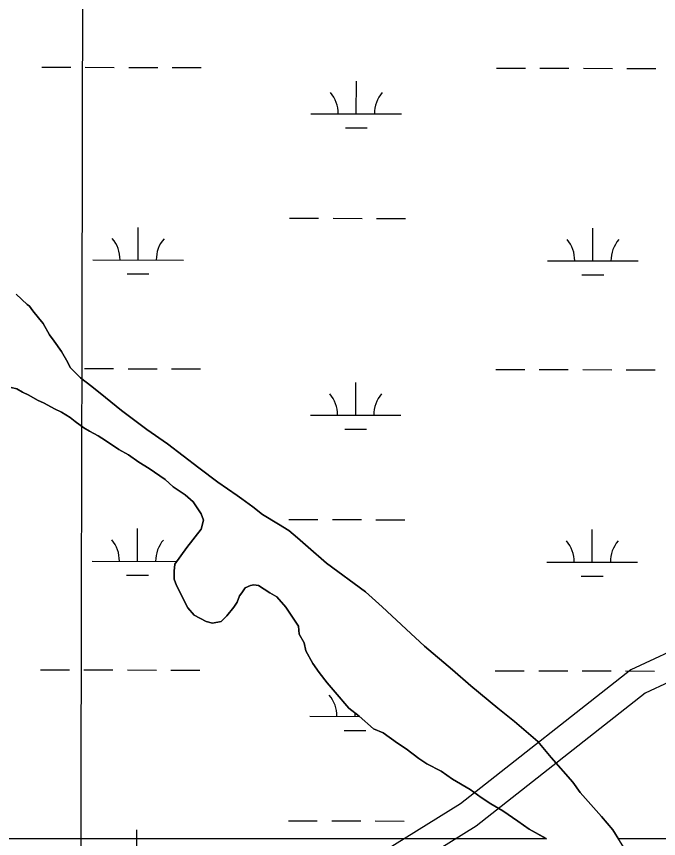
# Model space of a CAD drawing. Extents: x 3187622 to 3225504, y 800805 to 826213.
# Drawn here: x 3207464 to 3208173, y 820391 to 821298 of the extents above; entities that cross this region are included whole.
import ezdxf

# ---------------------------------------------------------------- set-up
doc = ezdxf.new("R2010")
doc.units = 0
for name, color, linetype in [('V-GRID-MAJR', 7, 'Continuous'), ('V-ROAD-CNTR', 7, 'Continuous'), ('V-SITE-VEGE', 7, 'Continuous'), ('V-WETL-SWMP', 7, 'Continuous')]:
    doc.layers.add(name, color=color, linetype=linetype)

msp = doc.modelspace()

# ---------------------------------------------------------------- linework, layer by layer
at = {"layer": 'V-GRID-MAJR'}
msp.add_spline([(3207506.691, 806215.483), (3207519.028, 812274.221), (3207531.372, 818336.426), (3207543.717, 824398.669), (3207543.724, 824402.095)], degree=3, dxfattribs=at)
at = {"layer": 'V-ROAD-CNTR'}
for points in [[(3208973.003017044, 821096.0047805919), (3208927.1331087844, 821064.3138439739), (3208774.833413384, 820985.393001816), (3208733.192496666, 820957.9730566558), (3208646.753669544, 820907.697157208), (3208509.8479433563, 820820.1963322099), (3208389.139184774, 820707.708557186), (3208278.340406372, 820640.070692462), (3208142.507678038, 820576.9438187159), (3207954.4180542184, 820428.81711497), (3207746.4614701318, 820299.6653732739), (3207530.80790144, 820155.9096607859), (3207211.009541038, 819947.1800782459), (3207064.487834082, 819858.359255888)], [(3208990.05498294, 821071.3228299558), (3208942.623077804, 821038.5518954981), (3208790.025383, 820959.477053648), (3208748.9964650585, 820932.459107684), (3208662.3796382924, 820882.0812084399), (3208528.303906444, 820796.3883798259), (3208407.3671483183, 820683.6866052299), (3208292.522378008, 820613.580745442), (3208158.32164641, 820551.2118701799), (3207971.666019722, 820404.213164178), (3207762.699437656, 820274.435423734), (3207547.325868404, 820130.86771087), (3207226.987509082, 819921.7841290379), (3207073.332816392, 819828.6393153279), (3206915.146132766, 819706.447559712), (3206747.70946764, 819603.6947652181), (3206519.8379233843, 819447.9190767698), (3206316.252330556, 819317.17433826), (3206097.4657681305, 819172.0866284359), (3205914.6881336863, 819035.570901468)]]:
    msp.add_lwpolyline(points, dxfattribs=at)
at = {"layer": 'V-SITE-VEGE'}
for p, q in [((3207463.732, 820991.7760000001), (3207476.061, 820980.348)), ((3207476.061, 820980.348), (3207478.703, 820978.591)), ((3207478.703, 820978.591), (3207482.228, 820973.3150000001)), ((3207482.228, 820973.3150000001), (3207488.392, 820965.402)), ((3207488.392, 820965.402), (3207493.678, 820959.246)), ((3207493.678, 820959.246), (3207500.7290000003, 820946.933)), ((3207500.7290000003, 820946.933), (3207506.0130000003, 820939.898)), ((3207506.0130000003, 820939.898), (3207513.943, 820928.466)), ((3207513.943, 820928.466), (3207520.994, 820916.154)), ((3207520.994, 820916.154), (3207523.6380000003, 820910.876)), ((3207523.6380000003, 820910.876), (3207535.089, 820899.446)), ((3207535.089, 820899.446), (3207547.416, 820889.7770000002)), ((3207464.703, 820887.066), (3207458.543, 820888.8210000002)), ((3207470.865, 820883.5510000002), (3207464.703, 820887.066)), ((3207477.9080000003, 820880.037), (3207470.865, 820883.551)), ((3207547.416, 820889.7770000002), (3207562.384, 820877.469)), ((3207487.591, 820874.7660000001), (3207477.9080000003, 820880.037)), ((3207494.634, 820871.253), (3207487.591, 820874.7660000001)), ((3207562.384, 820877.469), (3207579.995, 820863.407)), ((3207506.0810000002, 820865.103), (3207494.634, 820871.253)), ((3207514.002, 820861.591), (3207506.0810000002, 820865.103)), ((3207579.995, 820863.407), (3207608.171, 820842.3150000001)), ((3207523.687, 820855.439), (3207514.002, 820861.591)), ((3207528.969, 820851.0440000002), (3207523.687, 820855.439)), ((3207538.656, 820844.011), (3207528.969, 820851.0440000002)), ((3207544.819, 820840.4980000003), (3207538.656, 820844.011)), ((3207554.502, 820835.2290000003), (3207544.819, 820840.4980000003)), ((3207608.171, 820842.3150000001), (3207631.0640000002, 820826.4940000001)), ((3207562.4250000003, 820829.9550000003), (3207554.502, 820835.2290000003)), ((3207577.394, 820820.289), (3207562.4250000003, 820829.9550000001)), ((3207587.958, 820814.139), (3207577.394, 820820.289)), ((3207631.0640000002, 820826.4940000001), (3207665.4050000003, 820800.126)), ((3207599.404, 820806.231), (3207587.958, 820814.139)), ((3207610.848, 820799.198), (3207599.404, 820806.231)), ((3207665.4050000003, 820800.126), (3207686.536, 820784.305)), ((3207628.4590000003, 820786.8960000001), (3207610.848, 820799.198)), ((3207637.265, 820778.985), (3207628.4590000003, 820786.8960000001)), ((3207686.536, 820784.305), (3207707.669, 820769.365)), ((3207650.473, 820770.1970000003), (3207637.265, 820778.985)), ((3207659.2770000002, 820762.283), (3207650.473, 820770.1970000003)), ((3207707.669, 820769.365), (3207712.951, 820765.851)), ((3207712.951, 820765.851), (3207725.278, 820757.063)), ((3207668.09, 820749.0920000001), (3207659.2770000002, 820762.283)), ((3207725.278, 820757.063), (3207735.846, 820748.2730000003)), ((3207670.736, 820742.057), (3207668.09, 820749.0920000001)), ((3207735.846, 820748.2730000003), (3207753.453, 820737.7280000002)), ((3207668.1040000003, 820732.3740000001), (3207670.736, 820742.057)), ((3207753.453, 820737.7280000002), (3207764.899, 820730.699)), ((3207652.2830000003, 820712.122), (3207668.1040000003, 820732.3740000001)), ((3207764.899, 820730.699), (3207774.5840000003, 820722.7880000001)), ((3207774.5840000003, 820722.7880000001), (3207786.032, 820712.238)), ((3207639.102, 820693.6320000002), (3207652.2830000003, 820712.122)), ((3207786.032, 820712.238), (3207806.287, 820694.656)), ((3207638.2260000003, 820685.711), (3207639.102, 820693.6320000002)), ((3207806.287, 820694.6560000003), (3207849.43, 820663.0170000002)), ((3207638.234, 820676.9120000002), (3207638.2260000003, 820685.711)), ((3207640.88, 820669.875), (3207638.234, 820676.9120000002)), ((3207653.221, 820645.246), (3207640.88, 820669.875)), ((3207716.558, 820667.301), (3207713.041, 820662.019)), ((3207722.714, 820669.9450000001), (3207716.558, 820667.3010000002)), ((3207726.233, 820670.8300000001), (3207722.714, 820669.9450000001)), ((3207731.5160000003, 820669.953), (3207726.233, 820670.8300000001)), ((3207743.839, 820662.046), (3207731.5160000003, 820669.953)), ((3207710.406, 820658.497), (3207707.772, 820651.456)), ((3207713.041, 820662.019), (3207710.406, 820658.497)), ((3207751.765, 820657.653), (3207743.839, 820662.046)), ((3207761.452, 820646.221), (3207751.765, 820657.653)), ((3207849.43, 820663.017), (3207867.923, 820646.3150000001)), ((3207660.2660000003, 820637.335), (3207653.221, 820645.246)), ((3207704.255, 820646.172), (3207696.344, 820636.487)), ((3207707.772, 820651.456), (3207704.255, 820646.172)), ((3207767.619, 820637.429), (3207761.452, 820646.221)), ((3207867.923, 820646.3150000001), (3207894.345, 820621.698)), ((3207673.472, 820630.306), (3207660.2660000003, 820637.335)), ((3207696.344, 820636.487), (3207690.1920000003, 820630.3200000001)), ((3207775.548, 820625.116), (3207767.619, 820637.429)), ((3207680.5130000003, 820628.5530000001), (3207673.472, 820630.306)), ((3207690.1920000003, 820630.3200000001), (3207680.5130000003, 820628.5530000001)), ((3207776.437, 820616.316), (3207775.548, 820625.116)), ((3207894.345, 820621.698), (3207914.597, 820603.238)), ((3207781.725, 820606.6390000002), (3207776.437, 820616.316)), ((3207783.491, 820597.845), (3207781.725, 820606.6390000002)), ((3207914.597, 820603.238), (3207945.42, 820576.868)), ((3207791.427, 820583.7710000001), (3207783.491, 820597.845)), ((3207798.472, 820574.0990000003), (3207791.427, 820583.7710000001)), ((3207807.282, 820562.6690000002), (3207798.472, 820574.0990000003)), ((3207945.42, 820576.868), (3207965.6720000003, 820559.283)), ((3207816.091, 820552.1150000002), (3207807.282, 820562.6690000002)), ((3207965.6720000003, 820559.283), (3207995.612, 820534.675)), ((3207831.0640000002, 820534.529), (3207816.091, 820552.1150000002)), ((3207842.512, 820525.741), (3207831.0640000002, 820534.529)), ((3207995.612, 820534.675), (3208014.1040000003, 820519.7300000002)), ((3207858.361, 820511.676), (3207842.512, 820525.741)), ((3208014.1040000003, 820519.7300000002), (3208039.64, 820497.755)), ((3207868.9250000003, 820507.285), (3207858.361, 820511.676)), ((3207884.774, 820495.861), (3207868.9250000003, 820507.285)), ((3207894.4590000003, 820489.709), (3207884.774, 820495.861)), ((3208039.64, 820497.755), (3208054.615, 820480.169)), ((3207908.548, 820479.162), (3207894.4590000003, 820489.709)), ((3207917.352, 820473.009), (3207908.548, 820479.162)), ((3207933.197, 820465.1040000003), (3207917.352, 820473.009)), ((3208054.615, 820480.169), (3208078.398, 820452.912)), ((3207945.524, 820456.316), (3207933.197, 820465.104)), ((3207964.892, 820444.892), (3207945.524, 820456.316)), ((3208078.398, 820452.912), (3208086.326, 820441.48)), ((3207977.219, 820436.104), (3207964.892, 820444.892)), ((3208086.326, 820441.48), (3208110.108, 820415.104)), ((3207987.785, 820429.076), (3207977.219, 820436.104)), ((3208000.99, 820421.1660000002), (3207987.785, 820429.076)), ((3208017.72, 820409.743), (3208000.99, 820421.1660000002)), ((3208030.0470000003, 820400.9550000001), (3208017.72, 820409.7429999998)), ((3208110.108, 820415.104), (3208122.441, 820400.1540000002)), ((3208049.014, 820390.6310000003), (3208030.0470000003, 820400.9550000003)), ((3208122.441, 820400.1540000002), (3208128.514, 820390.6310000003)), ((3206190.8510000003, 820390.6310000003), (3208049.014, 820390.6310000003)), ((3208128.514, 820390.6310000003), (3208456.095, 820390.6310000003))]:
    msp.add_line(p, q, dxfattribs=at)
at = {"layer": 'V-WETL-SWMP'}
for p, q in [((3207492.113216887, 821242.3037229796), (3207524.113148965, 821242.2385459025)), ((3207540.113115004, 821242.2059573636), (3207572.1130470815, 821242.1407802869)), ((3207588.113013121, 821242.1081917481), (3207620.112945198, 821242.0430146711)), ((3207636.112911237, 821242.0104261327), (3207668.1128433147, 821241.9452490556)), ((3207994.0201515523, 821241.2814449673), (3208026.02008363, 821241.2162678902)), ((3208042.020049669, 821241.1836793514), (3208074.0199817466, 821241.1185022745)), ((3208090.0199477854, 821241.0859137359), (3208122.019879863, 821241.0207366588)), ((3208138.019845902, 821240.9881481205), (3208170.0197779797, 821240.9229710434)), ((3207839.325126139, 821190.8544216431), (3207839.3984525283, 821226.8543462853)), ((3207789.325232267, 821190.9562608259), (3207889.32502001, 821190.75258246)), ((3207827.293721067, 821175.4478953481), (3207851.2936701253, 821175.3990125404)), ((3207765.6821649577, 821075.5721794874), (3207797.6820970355, 821075.5070024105)), ((3207813.6820630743, 821075.4744138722), (3207845.6819951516, 821075.4092367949)), ((3207861.681961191, 821075.3766482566), (3207893.6818932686, 821075.3114711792)), ((3207598.5239488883, 821029.482549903), (3207598.597275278, 821065.4824745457)), ((3208100.4308835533, 821028.4602718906), (3208100.504209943, 821064.4601965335)), ((3207548.524055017, 821029.5843890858), (3207648.52384276, 821029.3807107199)), ((3208050.430989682, 821028.5621110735), (3208150.430777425, 821028.3584327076)), ((3207586.492543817, 821014.076023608), (3207610.492492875, 821014.0271408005)), ((3208088.399478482, 821013.0537455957), (3208112.3994275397, 821013.0048627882)), ((3207539.435507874, 820909.5316537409), (3207571.435439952, 820909.4664766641)), ((3207587.4354059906, 820909.4338881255), (3207619.4353380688, 820909.3687110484)), ((3207635.4353041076, 820909.33612251), (3207667.4352361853, 820909.270945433)), ((3207993.3425444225, 820908.6071413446), (3208025.3424765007, 820908.5419642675)), ((3208041.342442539, 820908.5093757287), (3208073.3423746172, 820908.4441986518)), ((3208089.342340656, 820908.4116101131), (3208121.342272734, 820908.3464330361)), ((3208137.3422387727, 820908.3138444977), (3208169.3421708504, 820908.2486674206)), ((3207838.6475190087, 820858.1801180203), (3207838.7208453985, 820894.1800426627)), ((3207788.6476251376, 820858.2819572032), (3207888.6474128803, 820858.0782788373)), ((3207826.6161139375, 820842.7735917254), (3207850.6160629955, 820842.7247089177)), ((3207765.004557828, 820742.897875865), (3207797.004489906, 820742.8326987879)), ((3207813.0044559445, 820742.8001102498), (3207845.0043880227, 820742.7349331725)), ((3207861.004354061, 820742.7023446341), (3207893.0042861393, 820742.6371675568)), ((3207597.846341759, 820696.8082462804), (3207597.9196681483, 820732.8081709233)), ((3208099.753276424, 820695.7859682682), (3208099.8266028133, 820731.785892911)), ((3207547.8464478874, 820696.9100854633), (3207641.304001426, 820696.7197322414)), ((3208049.753382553, 820695.8878074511), (3208149.753170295, 820695.684129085)), ((3207585.8149366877, 820681.4017199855), (3207609.8148857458, 820681.352837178)), ((3208087.7218713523, 820680.3794419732), (3208111.721820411, 820680.3305591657)), ((3207490.758002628, 820576.9551157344), (3207522.757934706, 820576.8899386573)), ((3207538.7579007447, 820576.8573501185), (3207570.7578328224, 820576.7921730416)), ((3207586.7577988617, 820576.7595845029), (3207618.757730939, 820576.6944074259)), ((3207634.757696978, 820576.6618188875), (3207666.7576290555, 820576.5966418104)), ((3207992.664937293, 820575.9328377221), (3208024.664869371, 820575.867660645)), ((3208040.6648354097, 820575.8350721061), (3208072.6647674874, 820575.7698950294)), ((3208088.6647335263, 820575.7373064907), (3208120.664665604, 820575.6721294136)), ((3208136.664631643, 820575.6395408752), (3208168.6645637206, 820575.5743637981)), ((3207837.9699118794, 820525.5058143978), (3207837.9774813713, 820529.2220909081)), ((3207787.970018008, 820525.6076535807), (3207842.787647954, 820525.4960016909)), ((3207825.9385068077, 820510.0992881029), (3207849.9384558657, 820510.0504052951)), ((3207764.3269506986, 820410.2235722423), (3207796.3268827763, 820410.1583951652)), ((3207812.326848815, 820410.1258066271), (3207844.326780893, 820410.0606295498)), ((3207860.3267469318, 820410.0280410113), (3207892.3266790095, 820409.9628639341)), ((3207597.168734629, 820364.1339426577), (3207597.242061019, 820400.1338673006))]:
    msp.add_line(p, q, dxfattribs=at)
for points in [[(3207547.415, 820889.778), (3207535.088, 820899.446), (3207523.6380000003, 820910.875), (3207520.994, 820916.153), (3207513.944, 820928.466), (3207506.014, 820939.898), (3207500.7290000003, 820946.933), (3207493.678, 820959.246), (3207488.393, 820965.4010000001), (3207482.227, 820973.3150000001), (3207478.703, 820978.591), (3207476.061, 820980.349), (3207463.732, 820991.777)], [(3207458.542, 820888.8200000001), (3207464.703, 820887.066), (3207470.866, 820883.551), (3207477.909, 820880.0380000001), (3207487.592, 820874.7660000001), (3207494.6350000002, 820871.253), (3207506.08, 820865.103), (3207514.002, 820861.59), (3207523.687, 820855.439), (3207528.97, 820851.044), (3207538.656, 820844.013), (3207544.818, 820840.4990000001), (3207554.502, 820835.228), (3207562.426, 820829.9550000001), (3207577.394, 820820.289), (3207587.958, 820814.138), (3207599.404, 820806.229), (3207610.849, 820799.199), (3207628.4590000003, 820786.8960000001), (3207637.265, 820778.984), (3207650.472, 820770.196), (3207659.278, 820762.284), (3207668.089, 820749.093), (3207670.735, 820742.056), (3207668.1040000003, 820732.3740000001), (3207652.282, 820712.122), (3207639.1, 820693.632), (3207638.2260000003, 820685.711), (3207638.234, 820676.912), (3207640.88, 820669.875), (3207653.221, 820645.247), (3207660.267, 820637.334), (3207673.472, 820630.306), (3207680.5130000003, 820628.552), (3207690.191, 820630.321), (3207696.345, 820636.486), (3207704.256, 820646.172), (3207707.771, 820651.4550000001), (3207710.4050000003, 820658.496), (3207713.042, 820662.018), (3207716.557, 820667.301), (3207722.714, 820669.946), (3207726.233, 820670.829), (3207731.514, 820669.954), (3207743.84, 820662.045), (3207751.7630000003, 820657.652), (3207761.452, 820646.2220000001), (3207767.619, 820637.4280000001), (3207775.549, 820625.116), (3207776.437, 820616.317), (3207781.725, 820606.642), (3207783.4930000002, 820597.844), (3207791.424, 820583.772), (3207798.472, 820574.099), (3207807.282, 820562.6680000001), (3207816.09, 820552.116), (3207831.0640000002, 820534.53), (3207842.511, 820525.741), (3207858.362, 820511.676), (3207868.9250000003, 820507.285), (3207884.774, 820495.86), (3207894.4590000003, 820489.709), (3207908.5470000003, 820479.162), (3207917.352, 820473.01), (3207933.198, 820465.105), (3207945.524, 820456.316), (3207964.893, 820444.894), (3207977.22, 820436.105), (3207987.785, 820429.0750000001), (3208000.991, 820421.167), (3208017.72, 820409.742)], [(3208134.7770000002, 820380.806), (3208122.441, 820400.154), (3208110.108, 820415.1020000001), (3208086.327, 820441.48), (3208078.398, 820452.912), (3208054.616, 820480.169), (3208039.6410000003, 820497.755), (3208014.1040000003, 820519.731), (3207995.612, 820534.674), (3207965.673, 820559.286), (3207945.419, 820576.867), (3207914.598, 820603.238), (3207894.344, 820621.699), (3207867.924, 820646.3150000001), (3207849.431, 820663.017), (3207806.287, 820694.657), (3207786.0330000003, 820712.238), (3207774.5840000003, 820722.7880000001), (3207764.898, 820730.699), (3207753.453, 820737.728), (3207735.845, 820748.272), (3207725.278, 820757.062), (3207712.951, 820765.851), (3207707.669, 820769.366), (3207686.537, 820784.306), (3207665.4050000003, 820800.127), (3207631.0640000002, 820826.495), (3207608.1720000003, 820842.314), (3207579.9960000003, 820863.408), (3207562.3850000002, 820877.471), (3207547.415, 820889.778)], [(3208017.72, 820409.742), (3208030.0470000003, 820400.954), (3208049.414, 820390.411)]]:
    msp.add_lwpolyline(points, dxfattribs=at)
for centre, radius, start, end in [((3207784.0832743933, 821191.4417417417), 35.246287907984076, 359.11148072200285, 40.655139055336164), ((3207894.5689120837, 821191.2167059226), 35.24628790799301, 139.1114777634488, 180.65513609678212), ((3207543.282097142, 821030.0698700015), 35.246287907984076, 359.11148072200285, 40.655139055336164), ((3207653.767734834, 821029.8448341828), 35.24628790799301, 139.1114777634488, 180.65513609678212), ((3208045.1890318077, 821029.0475919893), 35.246287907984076, 359.11148072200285, 40.655139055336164), ((3208155.6746694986, 821028.8225561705), 35.24628790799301, 139.1114777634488, 180.65513609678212), ((3207783.4056672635, 820858.7674381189), 35.246287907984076, 359.11148072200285, 40.655139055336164), ((3207893.8913049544, 820858.5424022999), 35.24628790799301, 139.1114777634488, 180.65513609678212), ((3207542.6044900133, 820697.3955663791), 35.246287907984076, 359.11148072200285, 40.655139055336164), ((3207653.0901277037, 820697.1705305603), 35.24628790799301, 139.1114777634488, 180.65513609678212), ((3208044.511424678, 820696.3732883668), 35.246287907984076, 359.11148072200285, 40.655139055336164), ((3208154.997062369, 820696.148252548), 35.24628790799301, 139.1114777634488, 180.65513609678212), ((3207782.728060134, 820526.0931344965), 35.246287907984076, 359.11148072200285, 40.655139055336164)]:
    msp.add_arc(centre, radius, start, end, dxfattribs=at)

doc.saveas('drawing.dxf')
